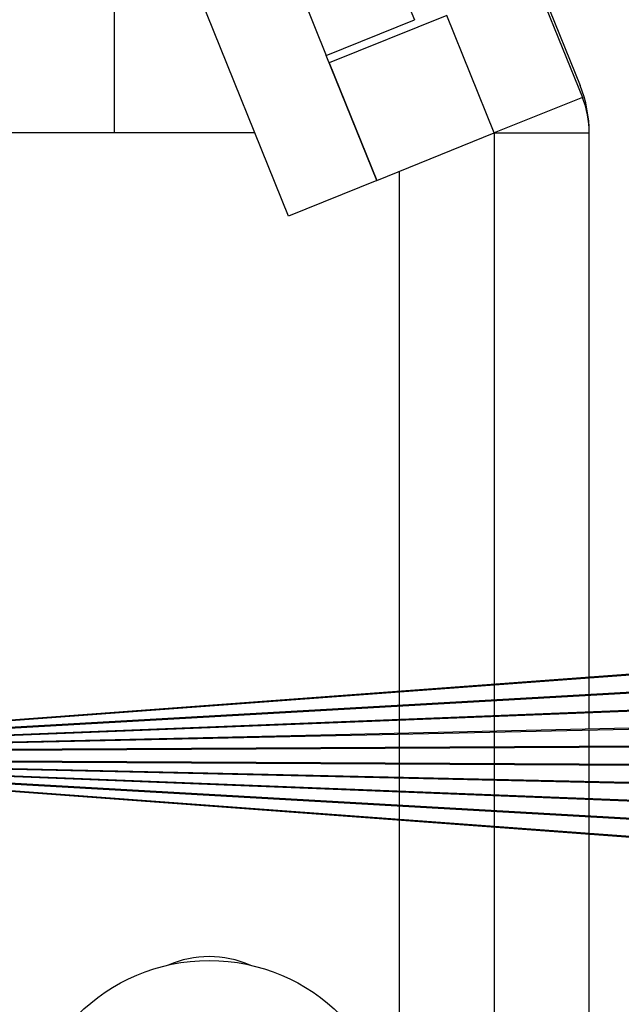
# Model space of a CAD drawing. Header units: inches. Extents: x 170 to 284, y 215 to 248.
# Tile 657 of 1056: x 210.6921 to 210.7733, y 243.9151 to 244.0481. Entities that reach past the tile are written whole.
import ezdxf

# ---------------------------------------------------------------- set-up
doc = ezdxf.new("R2010")
doc.units = ezdxf.units.IN
doc.header["$LTSCALE"] = 0.25
doc.header["$MEASUREMENT"] = 0
doc.layers.add('LH FRONT OF HOOD', color=7, linetype='Continuous')
pattern_1 = [(45, (200.7563139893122, 238.187647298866), (-0.03026527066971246, 0.03026527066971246), [])]

msp = doc.modelspace()

# ---------------------------------------------------------------- hatches: boundary and pattern name
at = {"layer": 'LH FRONT OF HOOD'}
h = msp.add_hatch(dxfattribs=at)
h.set_pattern_fill('ANSI31', color=256, scale=0.34241245, angle=2.8e-322, style=0)
h.set_pattern_definition(pattern_1)
edge = h.paths.add_edge_path(flags=0)
edge.add_line((210.6362983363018, 243.9495201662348), (210.6341001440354, 243.9502299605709))
edge.add_arc((210.6330224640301, 243.9486486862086), 0.001913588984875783, 415.7245424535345, 664.2754575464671)
edge.add_line((210.6341001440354, 243.9470674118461), (210.6362983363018, 243.9477772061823))
edge.add_arc((210.6369401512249, 243.9457895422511), 0.002088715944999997, 450, 467.895222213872, ccw=False)
edge.add_line((210.6369401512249, 243.9478782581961), (210.8082306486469, 243.9352314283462))
edge.add_line((210.8082306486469, 243.9352314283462), (210.8082306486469, 243.9351160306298))
edge.add_line((210.8082306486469, 243.9351160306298), (210.6369401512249, 243.9478440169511))
edge.add_arc((210.6369401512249, 243.9457895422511), 0.002054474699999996, 450.0000000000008, 467.8952222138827)
edge.add_line((210.6363088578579, 243.9477446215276), (210.6341153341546, 243.9470363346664))
edge.add_arc((210.6330224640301, 243.9486486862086), 0.001947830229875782, 55.87013613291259, 304.1298638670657, ccw=False)
edge.add_line((210.6341153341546, 243.9502610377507), (210.6363088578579, 243.9495527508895))
edge.add_arc((210.6369401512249, 243.9515078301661), 0.0020544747, 252.1047777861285, 270)
edge.add_line((210.6369401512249, 243.9494533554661), (210.8082306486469, 243.9621813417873))
edge.add_line((210.8082306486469, 243.9621813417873), (210.8082306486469, 243.9620659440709))
edge.add_line((210.8082306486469, 243.962065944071), (210.6369401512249, 243.9494191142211))
edge.add_arc((210.6369401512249, 243.9515078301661), 0.002088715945, 252.1047777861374, 269.9999999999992, ccw=False)
h = msp.add_hatch(dxfattribs=at)
h.set_pattern_fill('ANSI31', color=256, scale=0.34241245, angle=2.8e-322, style=0)
h.set_pattern_definition(pattern_1)
edge = h.paths.add_edge_path(flags=0)
edge.add_line((210.6362772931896, 243.9494549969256), (210.6340696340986, 243.950167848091))
edge.add_arc((210.6330224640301, 243.9486486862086), 0.001845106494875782, 415.4212030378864, 664.5787969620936)
edge.add_line((210.6340696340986, 243.9471295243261), (210.6362772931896, 243.9478423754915))
edge.add_arc((210.6369401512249, 243.9457895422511), 0.002157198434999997, 450, 467.89522221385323, ccw=False)
edge.add_line((210.6369401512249, 243.9479467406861), (210.8082306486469, 243.9382778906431))
edge.add_line((210.8082306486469, 243.9382778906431), (210.8082306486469, 243.9381635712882))
edge.add_line((210.8082306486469, 243.9381635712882), (210.6369401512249, 243.9479124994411))
edge.add_arc((210.6369401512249, 243.9457895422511), 0.002122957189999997, 450.0000000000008, 467.895222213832)
edge.add_line((210.6362878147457, 243.9478097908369), (210.6340849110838, 243.9470984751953))
edge.add_arc((210.6330224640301, 243.9486486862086), 0.001879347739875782, 55.574959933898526, 304.4250400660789, ccw=False)
edge.add_line((210.6340849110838, 243.9501988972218), (210.6362878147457, 243.9494875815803))
edge.add_arc((210.6369401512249, 243.9515078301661), 0.00212295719, 252.1047777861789, 270)
edge.add_line((210.6369401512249, 243.9493848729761), (210.8082306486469, 243.9591338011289))
edge.add_line((210.8082306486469, 243.9591338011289), (210.8082306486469, 243.959019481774))
edge.add_line((210.8082306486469, 243.959019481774), (210.6369401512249, 243.9493506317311))
edge.add_arc((210.6369401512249, 243.9515078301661), 0.002157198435, 252.10477778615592, 269.9999999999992, ccw=False)
h = msp.add_hatch(dxfattribs=at)
h.set_pattern_fill('ANSI31', color=256, scale=0.34241245, angle=2.8e-322, style=0)
h.set_pattern_definition(pattern_1)
edge = h.paths.add_edge_path(flags=0)
edge.add_line((210.6362562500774, 243.9493898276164), (210.6340389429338, 243.9501057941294))
edge.add_arc((210.6330224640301, 243.9486486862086), 0.001776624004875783, 415.1003613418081, 664.8996386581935)
edge.add_line((210.6340389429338, 243.9471915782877), (210.6362562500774, 243.9479075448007))
edge.add_arc((210.6369401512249, 243.9457895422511), 0.002225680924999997, 450, 467.8952222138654, ccw=False)
edge.add_line((210.6369401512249, 243.9480152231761), (210.8082306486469, 243.9412964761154))
edge.add_line((210.8082306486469, 243.9412964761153), (210.8082306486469, 243.9411828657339))
edge.add_line((210.8082306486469, 243.9411828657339), (210.6369401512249, 243.9479809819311))
edge.add_arc((210.6369401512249, 243.9457895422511), 0.002191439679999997, 450.0000000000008, 467.8952222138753)
edge.add_line((210.6362667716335, 243.9478749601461), (210.6340543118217, 243.9471605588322))
edge.add_arc((210.6330224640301, 243.9486486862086), 0.001810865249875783, 55.26307391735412, 304.7369260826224, ccw=False)
edge.add_line((210.6340543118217, 243.9501368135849), (210.6362667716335, 243.949422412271))
edge.add_arc((210.6369401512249, 243.9515078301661), 0.00219143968, 252.1047777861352, 270)
edge.add_line((210.6369401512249, 243.949316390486), (210.8082306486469, 243.9561145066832))
edge.add_line((210.8082306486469, 243.9561145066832), (210.8082306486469, 243.9560008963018))
edge.add_line((210.8082306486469, 243.9560008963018), (210.6369401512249, 243.949282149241))
edge.add_arc((210.6369401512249, 243.9515078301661), 0.002225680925, 252.10477778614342, 269.9999999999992, ccw=False)
h = msp.add_hatch(dxfattribs=at)
h.set_pattern_fill('ANSI31', color=256, scale=0.34241245, angle=2.8e-322, style=0)
h.set_pattern_definition(pattern_1)
edge = h.paths.add_edge_path(flags=0)
edge.add_line((210.6362352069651, 243.9493246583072), (210.6340080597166, 243.9500438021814))
edge.add_arc((210.6330224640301, 243.9486486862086), 0.001708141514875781, 414.7602667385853, 665.2397332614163)
edge.add_line((210.6340080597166, 243.9472535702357), (210.6362352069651, 243.9479727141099))
edge.add_arc((210.6369401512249, 243.9457895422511), 0.002294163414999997, 450, 467.8952222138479, ccw=False)
edge.add_line((210.6369401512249, 243.9480837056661), (210.8082306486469, 243.9442953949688))
edge.add_line((210.8082306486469, 243.9442953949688), (210.8082306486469, 243.9441847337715))
edge.add_line((210.8082306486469, 243.9441847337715), (210.6369401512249, 243.948049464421))
edge.add_arc((210.6369401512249, 243.9457895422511), 0.002259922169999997, 450.0000000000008, 467.8952222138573)
edge.add_line((210.6362457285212, 243.9479401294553), (210.6340235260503, 243.9472225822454))
edge.add_arc((210.6330224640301, 243.9486486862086), 0.001742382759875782, 54.93283951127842, 305.067160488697, ccw=False)
edge.add_line((210.6340235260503, 243.9500747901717), (210.6362457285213, 243.9493572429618))
edge.add_arc((210.6369401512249, 243.9515078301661), 0.00225992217, 252.1047777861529, 270)
edge.add_line((210.6369401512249, 243.949247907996), (210.8082306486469, 243.9531126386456))
edge.add_line((210.8082306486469, 243.9531126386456), (210.8082306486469, 243.9530019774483))
edge.add_line((210.8082306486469, 243.9530019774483), (210.6369401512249, 243.9492136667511))
edge.add_arc((210.6369401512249, 243.9515078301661), 0.002294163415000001, 252.10477778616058, 269.9999999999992, ccw=False)
h = msp.add_hatch(dxfattribs=at)
h.set_pattern_fill('ANSI31', color=256, scale=0.34241245, angle=2.8e-322, style=0)
h.set_pattern_definition(pattern_1)
edge = h.paths.add_edge_path(flags=0)
edge.add_line((210.6362141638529, 243.949259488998), (210.6339769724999, 243.9499818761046))
edge.add_arc((210.6330224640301, 243.9486486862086), 0.001639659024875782, 414.3989132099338, 665.6010867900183)
edge.add_line((210.6339769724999, 243.9473154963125), (210.6362141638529, 243.9480378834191))
edge.add_arc((210.6369401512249, 243.9457895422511), 0.002362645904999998, 450, 467.8952222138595, ccw=False)
edge.add_line((210.6369401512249, 243.948152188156), (210.8082306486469, 243.9472831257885))
edge.add_line((210.8082306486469, 243.9472831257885), (210.8082306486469, 243.9471703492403))
edge.add_line((210.8082306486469, 243.9471703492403), (210.6369401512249, 243.9481179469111))
edge.add_arc((210.6369401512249, 243.9457895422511), 0.002328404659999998, 450.0000000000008, 467.8952222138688)
edge.add_line((210.636224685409, 243.9480052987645), (210.6339925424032, 243.9472845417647))
edge.add_arc((210.6330224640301, 243.9486486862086), 0.001673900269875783, 54.58238398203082, 305.4176160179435, ccw=False)
edge.add_line((210.6339925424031, 243.9500128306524), (210.636224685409, 243.9492920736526))
edge.add_arc((210.6369401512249, 243.9515078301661), 0.00232840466, 252.1047777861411, 270)
edge.add_line((210.6369401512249, 243.949179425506), (210.8082306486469, 243.9501270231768))
edge.add_line((210.8082306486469, 243.9501270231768), (210.8082306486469, 243.9500142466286))
edge.add_line((210.8082306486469, 243.9500142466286), (210.6369401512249, 243.9491451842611))
edge.add_arc((210.6369401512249, 243.9515078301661), 0.002362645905, 252.1047777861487, 269.9999999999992, ccw=False)

# ---------------------------------------------------------------- linework, layer by layer
for p, q in [((210.7036427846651, 244.197941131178), (210.7677777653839, 244.0392014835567)), ((210.7039544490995, 244.1963377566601), (210.7680894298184, 244.0375981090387)), ((210.728404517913, 244.0215643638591), (210.6923285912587, 244.1108554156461)), ((210.7229538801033, 244.1036095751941), (210.7454011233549, 244.0480506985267)), ((210.7110484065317, 244.0987994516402), (210.7334956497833, 244.0432405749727)), ((210.7048220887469, 244.0493768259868), (210.7048220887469, 244.0327879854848)), ((210.7497704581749, 244.048661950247), (210.7338964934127, 244.0422484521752)), ((210.7561839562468, 244.0327879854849), (210.7497704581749, 244.048661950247)), ((210.7334956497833, 244.0432405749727), (210.7454011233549, 244.0480506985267)), ((210.7403099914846, 244.026374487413), (210.7334956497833, 244.0432405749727)), ((210.7338964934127, 244.0422484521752), (210.7403099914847, 244.026374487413)), ((210.7680894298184, 244.0375981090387), (210.7561839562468, 244.0327879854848)), ((210.7238698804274, 244.0327879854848), (210.6791411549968, 244.0327879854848)), ((210.7403099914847, 244.026374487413), (210.7561839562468, 244.0327879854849)), ((210.7561839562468, 244.0327879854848), (210.7561839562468, 243.9583139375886)), ((210.7561839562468, 244.0327879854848), (210.7690244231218, 244.0327879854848)), ((210.7690244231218, 243.9592680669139), (210.7690244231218, 244.0327879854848)), ((210.7433434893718, 244.0276001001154), (210.7433434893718, 243.9573598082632)), ((210.7403099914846, 244.026374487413), (210.728404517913, 244.0215643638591)), ((210.8082306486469, 243.9621813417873), (210.6369401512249, 243.9494533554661)), ((210.6369401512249, 243.949419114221), (210.8082306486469, 243.962065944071)), ((210.8082306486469, 243.9591338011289), (210.6369401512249, 243.9493848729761)), ((210.6369401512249, 243.9493506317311), (210.8082306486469, 243.959019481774)), ((210.7561839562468, 243.9582231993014), (210.7561839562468, 243.9561715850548)), ((210.7690244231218, 243.9569023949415), (210.7690244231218, 243.959171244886)), ((210.7433434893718, 243.9572751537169), (210.7433434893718, 243.9554407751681)), ((210.7690244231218, 243.9545585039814), (210.7690244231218, 243.9568064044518)), ((210.8082306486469, 243.9561145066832), (210.6369401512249, 243.949316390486)), ((210.6369401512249, 243.9492821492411), (210.8082306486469, 243.9560008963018)), ((210.7433434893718, 243.9553567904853), (210.7433434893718, 243.9535392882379)), ((210.7561839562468, 243.9560815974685), (210.7561839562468, 243.9540488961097)), ((210.7561839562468, 243.953959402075), (210.7561839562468, 243.951938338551)), ((210.7690244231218, 243.9522280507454), (210.7690244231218, 243.9544630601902)), ((210.8082306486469, 243.9531126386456), (210.6369401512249, 243.949247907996)), ((210.6369401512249, 243.9492136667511), (210.8082306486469, 243.9530019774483)), ((210.7433434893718, 243.9534557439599), (210.7433434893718, 243.9516486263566)), ((210.7433434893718, 243.9515669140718), (210.7433434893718, 243.9497680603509)), ((210.7561839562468, 243.9518508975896), (210.7561839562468, 243.949839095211)), ((210.7690244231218, 243.949910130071), (210.7690244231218, 243.9521348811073)), ((210.8082306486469, 243.9501270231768), (210.6369401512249, 243.949179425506)), ((210.6369401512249, 243.9491451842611), (210.8082306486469, 243.9500142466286)), ((210.7433434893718, 243.9496850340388), (210.7433434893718, 243.9476123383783)), ((210.7561839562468, 243.9497501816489), (210.7561839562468, 243.9475471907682)), ((210.7690244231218, 243.9474820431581), (210.7690244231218, 243.949815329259)), ((210.8082306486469, 243.9472831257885), (210.6369401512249, 243.948152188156)), ((210.6369401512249, 243.9481179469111), (210.8082306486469, 243.9471703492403)), ((210.8082306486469, 243.9442953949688), (210.6369401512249, 243.9480837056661)), ((210.6369401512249, 243.948049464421), (210.8082306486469, 243.9441847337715)), ((210.8082306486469, 243.9412964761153), (210.6369401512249, 243.9480152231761)), ((210.6369401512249, 243.947980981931), (210.8082306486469, 243.9411828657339)), ((210.8082306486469, 243.9382778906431), (210.6369401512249, 243.9479467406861)), ((210.6369401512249, 243.947912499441), (210.8082306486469, 243.9381635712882)), ((210.8082306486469, 243.9352314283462), (210.6369401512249, 243.9478782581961)), ((210.6369401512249, 243.947844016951), (210.8082306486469, 243.9351160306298)), ((210.7433434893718, 243.9475293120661), (210.7433434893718, 243.9457304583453)), ((210.7561839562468, 243.9474582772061), (210.7561839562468, 243.9454464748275)), ((210.7690244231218, 243.9451624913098), (210.7690244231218, 243.9473872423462)), ((210.7433434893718, 243.9456487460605), (210.7433434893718, 243.9438416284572)), ((210.7561839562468, 243.9453590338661), (210.7561839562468, 243.9433379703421)), ((210.7690244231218, 243.9428343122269), (210.7690244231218, 243.9450693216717)), ((210.7433434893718, 243.9437580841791), (210.7433434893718, 243.9419405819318)), ((210.7561839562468, 243.9432484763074), (210.7561839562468, 243.9412157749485)), ((210.7690244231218, 243.9404909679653), (210.7690244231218, 243.9427388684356)), ((210.7433434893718, 243.941856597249), (210.7433434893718, 243.9400222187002)), ((210.7561839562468, 243.9411257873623), (210.7561839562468, 243.9390741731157)), ((210.7433434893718, 243.9399375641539), (210.7433434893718, 239.7800253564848)), ((210.7690244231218, 243.9381261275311), (210.7690244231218, 243.9403949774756)), ((210.7561839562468, 243.9389834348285), (210.7561839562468, 239.7800253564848)), ((210.7690244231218, 239.7800253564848), (210.7690244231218, 243.9380293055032))]:
    msp.add_line(p, q, dxfattribs=at)
msp.add_circle((210.7176625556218, 243.8958230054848), 0.0251501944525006, dxfattribs=at)
for centre, radius, start, end in [((210.7519038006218, 244.0327879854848), 0.01712062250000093, 0, 21.99999999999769), ((210.7561839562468, 244.0327879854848), 0.01284046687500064, 0, 22.00000000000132), ((210.7176625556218, 243.9075934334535), 0.01391050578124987, 66.57992814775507, 113.4200718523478)]:
    msp.add_arc(centre, radius, start, end, dxfattribs=at)

doc.saveas('drawing.dxf')
